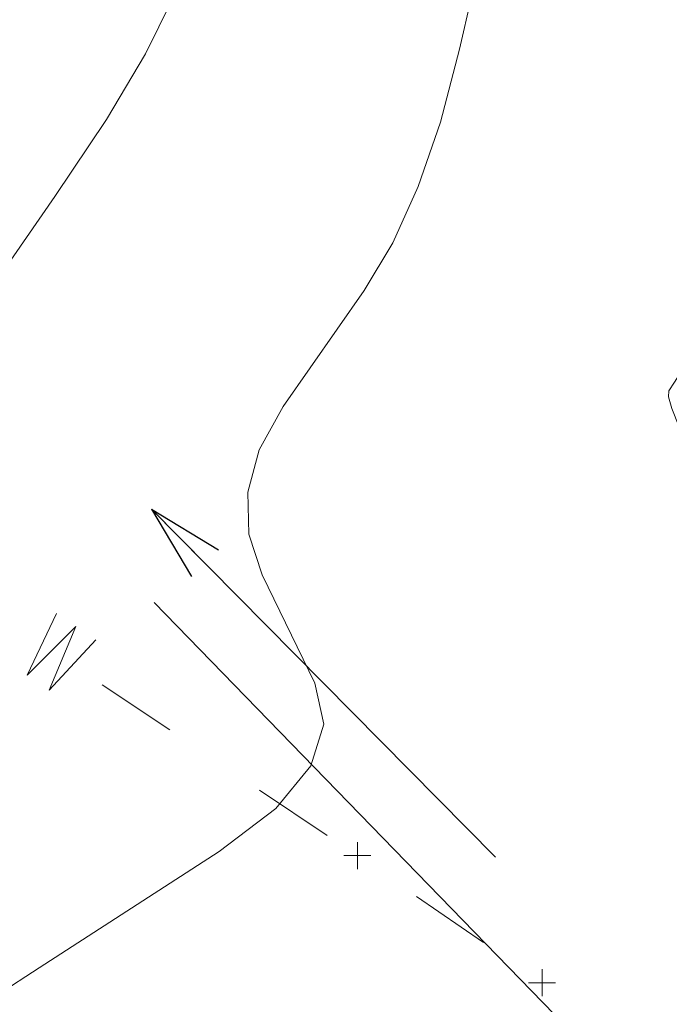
# Model space of a CAD drawing. Extents: x 1620613 to 1693141, y 557269 to 607790.
# Tile 970 of 1056: x 1620900 to 1620912, y 607283 to 607301. Entities that reach past the tile are written whole.
import ezdxf

# ---------------------------------------------------------------- set-up
doc = ezdxf.new("R2010")
doc.units = 0
doc.header["$LTSCALE"] = 10
doc.header["$MEASUREMENT"] = 0
for name, pattern in [('DGN Style 1', [4.415544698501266, 0.007346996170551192, -4.408197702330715]), ('DGN Style 2', [7.346996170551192, 4.408197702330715, -2.938798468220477]), ('DGN Style 3', [10.28579463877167, 7.346996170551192, -2.938798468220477]), ('DGN Style 5', [5.142897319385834, 2.204098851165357, -2.938798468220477])]:
    doc.linetypes.add(name, pattern=pattern)
for name, color, linetype, lineweight in [('DR_X_Storm_Sewer', 151, 'DGN Style 5', 0), ('DR_X_Text', 7, 'Continuous', 0), ('DT_X_Contour_Minor', 136, 'DGN Style 3', 0), ('PV_X_Curb', 120, 'DGN Style 1', 0), ('SV_X_Top_of_Bank', 97, 'DGN Style 2', 0), ('UT_X_Water', 133, 'Continuous', 0)]:
    doc.layers.add(name, color=color, linetype=linetype, lineweight=lineweight)
doc.layers.add('SV_X_Shot_Marker (Construction)', color=2, linetype='Continuous', lineweight=0, transparency=0.5)
doc.styles.get("Standard").update_dxf_attribs({"font": 'arial.ttf'})
doc.styles.add('Style-Arial', font='arial.ttf')
doc.dimstyles.get("Standard").update_dxf_attribs({"dimtxt": 0.18, "dimasz": 0.18, "dimexe": 0.18, "dimexo": 0.0625, "dimgap": 0.09, "dimtad": 0, "dimtih": 1, "dimtoh": 1, "dimdec": 4, "dimzin": 0, "dimdsep": 46, "dimtxsty": 'Standard', "dimcen": 0.09, "dimadec": 0, "dimazin": 0, "dimtfac": 1, "dimtdec": 4, "dimtofl": 0, "dimtmove": 0, "dimatfit": 3, "dimfxl": 1, "dimtolj": 1, "dimtzin": 0, "dimarcsym": 0})

# ---------------------------------------------------------------- blocks, each defined once
blk = doc.blocks.new('*U1004')
at = {"layer": 'DT_X_Contour_Minor', "transparency": 33554559, "flags": 128}
for points, elevation in [([(28.24978365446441, -11.89785674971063), (22.86334920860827, -12.07770801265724), (21.97651977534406, -12.27239099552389), (21.62450338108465, -12.77936083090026), (21.80730002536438, -13.598617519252), (22.52490970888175, -14.73016106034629), (25.1516195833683, -18.16399297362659), (26.02630815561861, -19.44707481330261), (26.68034146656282, -20.72094639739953), (27.11371951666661, -21.98560772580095), (27.32644230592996, -23.24105879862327), (27.59949606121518, -26.57664798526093), (27.65809658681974, -27.59918054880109), (27.62910784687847, -28.16508634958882), (27.51252984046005, -28.2743653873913), (27.3083625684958, -27.92701766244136), (26.15120701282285, -25.24059916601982), (23.59789629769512, -28.35855566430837), (23.14038703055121, -29.00087555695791), (22.86213524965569, -29.591568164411), (22.76314095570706, -30.13063348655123), (22.84340414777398, -30.61807152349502), (23.29644930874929, -31.84906990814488), (23.44788336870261, -32.49189200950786), (23.56240167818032, -33.49710952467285), (23.64000423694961, -34.86472245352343), (23.68069104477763, -36.59473079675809), (23.73996819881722, -41.69128026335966), (23.71580356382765, -43.38336406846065), (23.59885179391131, -44.63720338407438), (23.38911288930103, -45.45279820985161), (23.08658684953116, -45.83014854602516), (22.15613456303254, -46.25209012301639), (21.61765099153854, -46.36631558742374), (20.7000394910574, -46.39253579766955), (19.40330006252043, -46.3307507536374), (17.72743270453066, -46.18096045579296), (12.75294917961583, -45.66417932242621), (11.01480717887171, -45.46739475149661), (9.531243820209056, -45.26462688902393), (8.302259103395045, -45.0558757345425), (7.327853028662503, -44.84114128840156), (5.068875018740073, -44.26053837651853), (4.131816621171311, -44.0279134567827), (3.014874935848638, -43.76549088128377), (1.718049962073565, -43.47327065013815), (0.2413417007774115, -43.15125276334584), (-3.936391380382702, -42.25280819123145), (-5.364580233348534, -41.91397549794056), (-6.515846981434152, -41.57131084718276), (-7.390191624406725, -41.22481423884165), (-7.987614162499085, -40.87448567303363), (-9.21151145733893, -39.93516688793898), (-9.627034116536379, -39.47450864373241), (-9.95567912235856, -38.79702300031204), (-10.19744647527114, -37.90270995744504), (-10.35233617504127, -36.79156951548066), (-10.64953850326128, -33.5394251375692), (-10.81630435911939, -32.36372557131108), (-11.09370018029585, -31.27573515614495), (-11.48172596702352, -30.2754538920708), (-11.98038171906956, -29.36288177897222), (-13.45763701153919, -27.04630167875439), (-14.02591602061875, -26.20894515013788), (-14.62281157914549, -25.43431063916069), (-15.24832368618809, -24.72239814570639), (-15.90245234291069, -24.07320766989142), (-17.68495082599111, -22.42566242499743), (-18.41753175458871, -21.8377841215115), (-19.27840067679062, -21.30980814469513), (-20.26755759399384, -20.84173449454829), (-21.38500250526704, -20.43356317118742), (-24.5359062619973, -19.42497607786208), (-25.69076953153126, -19.16844045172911), (-26.79218152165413, -19.1552738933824), (-27.84014223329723, -19.38547640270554), (-28.83465166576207, -19.85904797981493), (-31.41540844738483, -21.44639760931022), (-32.32730300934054, -21.87220504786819), (-33.12741910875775, -21.95911514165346), (-33.81575674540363, -21.70712789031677), (-34.39231591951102, -21.11624329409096), (-36.82210898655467, -17.56802137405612), (-42.45399382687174, -21.9104979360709), (-43.51533230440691, -22.72379804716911), (-44.28568280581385, -23.30263699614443), (-44.76504533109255, -23.64701478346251), (-44.95341988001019, -23.75693140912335), (-45.06776804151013, -23.73742752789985), (-45.12880582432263, -23.74054854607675), (-45.22615805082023, -23.76453951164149), (-45.35982472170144, -23.80940042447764), (-45.52980583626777, -23.87513128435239), (-46.03150806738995, -24.07824017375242), (-46.21381952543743, -24.13396003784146), (-46.38447722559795, -24.14878796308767), (-46.54348116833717, -24.12272394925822), (-46.69083135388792, -24.05576799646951), (-47.06822683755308, -23.822696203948), (-47.21019601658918, -23.74020934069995), (-47.35305694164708, -23.66755259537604), (-47.49680961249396, -23.60472596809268), (-47.64145402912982, -23.55172945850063), (-48.31854204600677, -23.32734935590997), (-48.0902952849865, -23.12837218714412), (-48.0494979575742, -23.0902991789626), (-48.02492601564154, -23.06135608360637), (-48.01657945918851, -23.04154290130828), (-48.02445828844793, -23.0308596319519), (-48.09908539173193, -23.00230750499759), (-48.49633784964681, -22.6306654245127), (-48.59182647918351, -22.57054351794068), (-48.70804131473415, -22.54945297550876), (-48.84498235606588, -22.56739379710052), (-49.00264960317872, -22.62436598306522), (-49.45073053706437, -22.82833363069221), (-49.60062122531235, -22.89416058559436), (-49.71423258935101, -22.9386657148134), (-49.79156462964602, -22.96184901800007), (-49.83261734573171, -22.96371049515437), (-49.89371882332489, -22.94024533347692), (-49.91694637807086, -22.93172894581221), (-49.94080293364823, -22.92377865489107), (-49.96528849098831, -22.91639446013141), (-49.9904030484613, -22.90957636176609), (-50.05821387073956, -22.89214956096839), (-50.08348832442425, -22.87919501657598), (-50.10845356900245, -22.85340148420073), (-50.13310960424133, -22.81476896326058), (-50.15745642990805, -22.763297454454), (-50.27035346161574, -22.49313943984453), (-49.97261926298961, -22.30868587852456), (-49.92926480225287, -22.28013763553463), (-49.92680179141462, -22.27354443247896), (-49.96523023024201, -22.28890626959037), (-50.04455011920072, -22.32622314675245), (-50.31059175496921, -22.45500820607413), (-50.43274349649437, -22.51420105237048), (-50.59966749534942, -22.59519079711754), (-50.8113637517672, -22.69797743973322), (-51.06783226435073, -22.82256098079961), (-51.81144464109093, -23.18384628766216), (-52.05579106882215, -23.30107908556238), (-52.23112106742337, -23.38181349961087), (-52.33743463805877, -23.42604952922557), (-52.37473178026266, -23.43378717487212), (-52.38216892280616, -23.40575638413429), (-52.40523163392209, -23.40602097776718), (-52.46884191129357, -23.42783785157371), (-52.57299975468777, -23.47120700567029), (-52.71770516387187, -23.53612843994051), (-53.15764967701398, -23.73798863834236), (-53.36729878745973, -23.83685586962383), (-53.6662877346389, -23.98206241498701), (-54.05461651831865, -24.17360827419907), (-54.53228513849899, -24.41149344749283), (-55.92518790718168, -25.10763966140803), (-56.38965126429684, -25.33962136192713), (-56.73836425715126, -25.51345680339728), (-56.97132688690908, -25.62914598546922), (-57.08853915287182, -25.6866889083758), (-57.24677137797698, -25.7626083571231), (-57.33013179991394, -25.80180758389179), (-57.46153889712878, -25.86246567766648), (-57.64099267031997, -25.94458263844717), (-57.86849311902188, -26.04815846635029), (-58.53922321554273, -26.3529724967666), (-59.1091752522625, -26.60902478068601), (-60.31598379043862, -27.14857110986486), (-62.15964883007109, -27.97161148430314), (-64.64017037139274, -29.07814590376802), (-72.10403648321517, -32.40689641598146), (-74.58883991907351, -33.51525025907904), (-76.44535064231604, -34.34374890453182), (-77.67356865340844, -34.89239235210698), (-78.27349395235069, -35.16118060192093), (-79.03557113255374, -35.50480900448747), (-79.35219063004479, -35.64765909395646), (-79.73049123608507, -35.81848806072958), (-80.17047295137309, -36.01729590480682), (-80.67213577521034, -36.24408262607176), (-82.09214478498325, -36.88615238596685), (-82.90918511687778, -37.25340603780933), (-84.2952993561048, -37.87361467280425), (-86.25048750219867, -38.74677829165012), (-88.77474955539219, -39.87289689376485), (-96.2648802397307, -43.21315314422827), (-98.77030293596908, -44.33018146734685), (-100.6689730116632, -45.17607424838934), (-101.960890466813, -45.75083148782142), (-102.64605530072, -46.05445318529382), (-103.6641580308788, -46.50259698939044), (-104.1172223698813, -46.70271404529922), (-104.7128383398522, -46.96695735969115), (-105.4510059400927, -47.29532693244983), (-106.3317251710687, -47.68782276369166), (-108.8703786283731, -48.81997999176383), (-109.7963157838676, -49.23430425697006), (-110.670137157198, -49.62815913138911), (-111.4918427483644, -50.00154461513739), (-112.2614325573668, -50.35446070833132), (-114.2441843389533, -51.26827776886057), (-114.9194182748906, -51.57855367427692), (-115.4580562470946, -51.82401859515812), (-115.8600982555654, -52.00467253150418), (-116.1255442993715, -52.1205154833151), (-116.6512724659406, -52.34301537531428), (-116.8241110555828, -52.41655107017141), (-116.9483306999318, -52.47028323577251), (-117.0239313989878, -52.50421187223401), (-117.0509131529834, -52.51833697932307), (-117.0580392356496, -52.5295992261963), (-117.0933335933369, -52.54762731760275), (-117.1938721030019, -52.59326490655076), (-117.3596547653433, -52.66651199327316), (-117.5906815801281, -52.76736857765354), (-118.2937452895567, -53.07313213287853), (-118.5278094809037, -53.17494733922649), (-118.7027042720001, -53.25107029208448), (-118.8184296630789, -53.30150099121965), (-118.8749856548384, -53.32623943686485), (-119.0008516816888, -53.38173692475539), (-118.7962407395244, -54.09983085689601), (-118.7554949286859, -54.24176001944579), (-118.7209479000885, -54.3597929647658), (-118.6925996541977, -54.45392969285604), (-118.6704501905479, -54.52417020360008), (-118.5815498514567, -54.79620141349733), (-118.5276829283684, -54.81125057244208), (-118.5216346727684, -54.81651493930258), (-118.5265757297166, -54.82585839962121), (-118.5425060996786, -54.83928095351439), (-118.5694257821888, -54.85678260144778), (-118.7206926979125, -54.94797484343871), (-119.0238139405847, -56.16945830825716), (-119.1028068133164, -56.41526786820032), (-119.2098763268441, -56.62920363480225), (-119.3450224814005, -56.81126560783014), (-119.5082452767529, -56.96145378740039), (-119.9809415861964, -57.31945720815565), (-120.2034578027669, -57.48356342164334), (-120.516484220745, -57.70737949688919), (-120.9200208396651, -57.99090543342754), (-121.4140676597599, -58.33414123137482), (-123.9308099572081, -60.0752312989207), (-124.656740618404, -63.26802976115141), (-124.9255666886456, -64.05784303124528), (-125.4209317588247, -65.058940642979), (-126.1428358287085, -66.27132259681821), (-127.0912788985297, -67.69498889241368), (-129.922512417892, -71.77314480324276), (-130.8538291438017, -73.1133836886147), (-131.5243541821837, -74.07548341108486), (-131.9340875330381, -74.65944397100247), (-132.083029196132, -74.86526536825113), (-132.1324847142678, -74.9099368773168), (-132.4467015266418, -75.06472035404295), (-133.3522603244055, -75.49556715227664), (-134.8491611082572, -76.2024772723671), (-136.9374038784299, -77.18545071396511), (-143.2945072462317, -80.17479765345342), (-145.3844321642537, -81.1585427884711), (-146.8863793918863, -81.86776798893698), (-147.8003489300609, -82.30247325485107), (-148.1263407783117, -82.46265858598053), (-148.2116821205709, -82.52379288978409), (-148.3210408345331, -82.56491418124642), (-148.5851109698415, -82.64242732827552), (-149.0038925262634, -82.75633233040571), (-149.5773855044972, -82.90662918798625), (-151.3129820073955, -83.355943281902), (-151.8877605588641, -83.50690744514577), (-152.310398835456, -83.62281436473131), (-152.5808968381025, -83.70366404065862), (-152.6992545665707, -83.74945647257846), (-152.812021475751, -83.82482663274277), (-153.4607470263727, -83.87089206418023), (-155.322348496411, -83.95256073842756), (-158.3968258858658, -84.06983265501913), (-162.6841791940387, -84.22270781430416), (-185.5218717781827, -85.01919945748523), (-185.8662228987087, -85.14023793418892), (-185.9430117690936, -85.16961978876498), (-186.02579932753, -85.20589171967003), (-186.1145855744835, -85.2490537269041), (-186.209370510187, -85.29910581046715), (-186.6656971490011, -85.54875904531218), (-182.8548385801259, -90.02621798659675), (-181.2783123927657, -91.62925206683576), (-178.1819589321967, -94.5194433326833), (-173.5657781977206, -98.69679178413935), (-167.4297701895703, -104.1612974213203), (-149.0406458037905, -120.4495220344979), (-142.9766021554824, -125.9268058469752), (-138.5763144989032, -130.1424888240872), (-135.8397828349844, -133.0965709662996), (-134.7670071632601, -134.7890522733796), (-134.1246133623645, -137.6202013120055), (-133.9249891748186, -138.6819036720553), (-133.8079119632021, -139.7436489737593), (-133.7733817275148, -140.8054372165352), (-133.8213984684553, -141.8672684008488), (-134.0595057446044, -144.6988754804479), (-134.1087534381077, -145.6175454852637), (-134.07791606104, -146.2498501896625), (-133.9669936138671, -146.5957895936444), (-133.7759860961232, -146.6553636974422), (-133.1598526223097, -146.432407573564), (-132.8521315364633, -146.429776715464), (-132.3910683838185, -146.5891012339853), (-131.776663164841, -146.9103811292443), (-131.008915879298, -147.3936164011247), (-128.7571336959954, -148.8981842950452), (-127.9841523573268, -149.1872926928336), (-127.3540449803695, -148.9261919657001), (-126.8668115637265, -148.1148821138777), (-126.5224521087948, -146.753363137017), (-125.7946588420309, -142.3890336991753), (-125.5548918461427, -140.9535478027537), (-125.381435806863, -139.9203371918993), (-125.2742907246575, -139.2894018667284), (-125.2334565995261, -139.0607418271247), (-125.2129802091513, -138.9873487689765), (-125.194483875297, -138.9230736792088), (-125.1543521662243, -138.7852932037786), (-125.0925850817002, -138.5740073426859), (-125.0091826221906, -138.2892160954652), (-124.7579288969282, -137.4317655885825), (-124.6573424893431, -137.0833614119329), (-124.5440235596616, -136.6812367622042), (-124.4179721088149, -136.2253916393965), (-124.2791881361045, -135.7158260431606), (-123.6018203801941, -133.2125054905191), (-122.0826684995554, -134.5748893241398), (-121.6642793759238, -134.8150147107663), (-121.0601770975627, -134.9515120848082), (-120.2703616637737, -134.9843814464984), (-119.294833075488, -134.9136227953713), (-116.4458059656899, -134.5867623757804), (-115.4661576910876, -134.400821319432), (-114.6639832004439, -134.0881434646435), (-114.0392824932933, -133.6487288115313), (-113.5920555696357, -133.0825773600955), (-111.9191020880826, -130.1448180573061), (-111.4743585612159, -127.3931403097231), (-111.3784358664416, -126.794471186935), (-111.2812721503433, -126.17775428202), (-111.1828674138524, -125.542989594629), (-111.0832216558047, -124.8901771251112), (-110.6153124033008, -121.8016074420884), (-100.0390838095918, -130.8066416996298), (-98.04383508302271, -132.5088135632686), (-96.59075830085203, -133.7560287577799), (-95.67985346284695, -134.5482872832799), (-95.3111205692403, -134.885589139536), (-95.05072877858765, -135.1784518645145), (-94.93797481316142, -135.3065721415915), (-94.79500675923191, -135.4712859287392), (-94.62182461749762, -135.6725932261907), (-94.41842838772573, -135.9104940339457), (-93.39874644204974, -137.1060826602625), (-92.53123992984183, -135.8569105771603), (-92.3621146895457, -135.6206453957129), (-92.22652747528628, -135.4472093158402), (-92.12447828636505, -135.336602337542), (-92.05596712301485, -135.2888244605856), (-91.91798805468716, -135.2451889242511), (-91.53946119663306, -135.02546682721), (-90.50736492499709, -134.3990271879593), (-88.8216992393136, -133.3658700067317), (-86.48246413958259, -131.9259952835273), (-74.04103837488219, -124.2575723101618), (-74.08042687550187, -124.8281633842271), (-73.97538701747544, -125.103124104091), (-73.64338665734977, -125.6834672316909), (-73.0844257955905, -126.5691927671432), (-72.298504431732, -127.7603007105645), (-69.9001001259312, -131.3437651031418), (-69.08878732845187, -132.5439915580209), (-68.45365216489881, -133.4570726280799), (-67.99469463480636, -134.0830083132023), (-67.71191473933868, -134.4217986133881), (-66.80335637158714, -135.3328141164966)], 3.800041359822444), ([(-96.22336860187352, -43.20187821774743), (-98.83551711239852, -44.36656229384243), (-100.7863270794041, -45.23588982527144), (-102.0757985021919, -45.80986081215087), (-102.7039313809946, -46.08847525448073), (-103.49716766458, -46.43763837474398), (-103.8822059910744, -46.6078454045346), (-104.4423937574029, -46.85659415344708), (-105.1777309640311, -47.18388462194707), (-106.0882176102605, -47.58971680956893), (-108.7497145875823, -48.7766582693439), (-109.7204571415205, -49.21103137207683), (-110.636562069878, -49.62394458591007), (-111.4980293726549, -50.01539791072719), (-112.3048590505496, -50.38539134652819), (-114.3835546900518, -51.34342732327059), (-115.0850853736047, -51.66601822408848), (-115.6306556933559, -51.91526394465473), (-116.0202656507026, -52.09116448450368), (-116.2539152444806, -52.19371984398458), (-116.6690336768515, -52.36940722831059), (-116.8056020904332, -52.42761993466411), (-116.9039685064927, -52.47049251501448), (-116.964132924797, -52.49802496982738), (-116.9860953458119, -52.51021729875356), (-116.9937258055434, -52.52227667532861), (-117.0315182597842, -52.54158077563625), (-117.139172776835, -52.59044854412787), (-117.31668935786, -52.66887998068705), (-117.564068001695, -52.77687508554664), (-118.5653958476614, -53.21236312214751), (-118.8595541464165, -53.34036441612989), (-118.9052104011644, -53.36028284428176), (-118.9605039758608, -53.38466316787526), (-118.8706173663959, -53.70012542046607), (-118.8479914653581, -53.77693716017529), (-118.8186365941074, -53.87217427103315), (-118.782552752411, -53.98583675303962), (-118.7397399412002, -54.11792460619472), (-118.5242458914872, -54.77732712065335), (-118.4891084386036, -54.7871437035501), (-118.4614396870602, -54.77870320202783), (-118.3934923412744, -54.74917458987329), (-118.2852664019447, -54.69855786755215), (-118.1367618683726, -54.62685303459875), (-117.6870449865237, -54.4075226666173), (-117.5326040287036, -54.33498436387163), (-117.4065688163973, -54.28186723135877), (-117.3089393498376, -54.24817126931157), (-117.2397156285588, -54.23389647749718), (-116.9829516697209, -54.21259684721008), (-117.0539352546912, -54.31675119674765), (-117.0786420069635, -54.34466810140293), (-117.1223407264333, -54.38378123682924), (-117.1850314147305, -54.43409060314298), (-117.2667140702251, -54.49559620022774), (-117.5098571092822, -54.67453943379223), (-117.5959745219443, -54.76049999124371), (-117.6719694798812, -54.88417423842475), (-117.7378419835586, -55.04556217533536), (-117.7935920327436, -55.24466380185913), (-118.030139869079, -56.26180333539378), (-118.0757583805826, -56.74708495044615), (-118.080108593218, -56.85710330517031), (-118.073608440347, -56.979180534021), (-118.0562579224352, -57.11331663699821), (-118.0280570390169, -57.25951161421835), (-117.9383875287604, -57.66544338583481), (-117.9134189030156, -57.80526040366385), (-117.9057651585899, -57.92026262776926), (-117.9154262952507, -58.0104500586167), (-117.9424023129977, -58.07582269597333), (-118.0374248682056, -58.2170633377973), (-118.1090996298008, -58.44151573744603), (-118.2528569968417, -59.0089424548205), (-118.4686969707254, -59.91934349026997), (-118.7566195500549, -61.17271884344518), (-119.620523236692, -64.97235220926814), (-119.9738335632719, -66.31970838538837), (-120.3858367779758, -67.51205189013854), (-120.8565328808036, -68.54938272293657), (-121.3859218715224, -69.43170088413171), (-122.8758830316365, -71.5778657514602), (-123.3191968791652, -72.37585543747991), (-123.5316675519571, -73.16020084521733), (-123.5132950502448, -73.93090197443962), (-123.2640793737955, -74.68795882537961), (-122.2917133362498, -76.68858472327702), (-122.128626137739, -77.44562431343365), (-122.3686390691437, -78.21627366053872), (-123.011752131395, -79.00053276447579), (-124.0579653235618, -79.79840162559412), (-127.3853340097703, -81.94419826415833), (-128.4725309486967, -82.65198024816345), (-129.238595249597, -83.1659787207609), (-129.6835269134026, -83.48619368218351), (-129.8073259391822, -83.61262513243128), (-129.6357452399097, -83.75047704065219), (-130.0487282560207, -84.5717818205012), (-130.1623603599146, -84.85174825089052), (-130.3262639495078, -85.33965977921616), (-130.5404390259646, -86.03551640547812), (-130.8048855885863, -86.93931812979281), (-131.5771050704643, -89.62671619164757), (-131.8457746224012, -90.56085630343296), (-132.072618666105, -91.34772809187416), (-132.2576372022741, -91.98733155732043), (-132.4008302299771, -92.47966669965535), (-132.7269109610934, -93.59620264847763), (-132.8577210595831, -93.94406209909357), (-133.0055908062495, -94.15023848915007), (-133.1705202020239, -94.21473181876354), (-133.3525092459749, -94.13754208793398), (-133.8605595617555, -93.74279205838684), (-134.0302048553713, -93.61089110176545), (-134.1581029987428, -93.51125075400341), (-134.2442539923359, -93.44387101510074), (-134.2886578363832, -93.40875188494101), (-134.3514052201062, -93.3581150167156), (-134.5331676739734, -93.26240510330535), (-135.0313944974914, -93.01325301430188), (-135.8460856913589, -92.61065874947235), (-136.9772412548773, -92.054622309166), (-140.4156085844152, -90.3672689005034), (-141.3755000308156, -90.08951491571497), (-141.6763988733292, -90.52176801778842), (-141.3183051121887, -91.66402820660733), (-140.3012187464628, -93.51629548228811), (-136.710331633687, -99.402350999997), (-135.6594249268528, -101.1791404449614), (-135.1998701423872, -102.0949671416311), (-135.3316672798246, -102.149831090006), (-136.054816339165, -101.3437322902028), (-138.7716830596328, -98.04618515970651), (-139.806429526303, -97.1407427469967), (-140.8730188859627, -96.89757585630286), (-141.9714511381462, -97.31668448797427), (-143.1017262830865, -98.3980686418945), (-146.1582505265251, -102.1647937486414), (-146.8669333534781, -103.6613737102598), (-146.7005886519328, -105.3260697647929), (-145.659216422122, -107.1588819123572), (-143.7428166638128, -109.1598101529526), (-137.4657139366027, -114.7197735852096), (-135.3540594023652, -116.7732230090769), (-133.7269228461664, -118.7635987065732), (-132.5843042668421, -120.6909006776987), (-131.9262036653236, -122.5551289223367), (-130.817292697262, -127.4423059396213), (-130.4726980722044, -129.2750343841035), (-130.2705974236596, -131.1078369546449), (-130.2109907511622, -132.9407136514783), (-130.2938780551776, -134.7736644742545), (-130.7049028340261, -139.6616321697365), (-130.8366874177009, -141.2643809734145), (-130.9237725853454, -142.4066516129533), (-130.9661583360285, -143.0884440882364), (-130.9638446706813, -143.309758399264), (-130.8980756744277, -143.2859590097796), (-130.8652280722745, -143.2856781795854), (-130.8160120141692, -143.3026852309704), (-130.7504274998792, -143.3369801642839), (-130.6684745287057, -143.3885629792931), (-130.4281086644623, -143.5491676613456), (-130.3455969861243, -143.5800284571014), (-130.2783363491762, -143.5521573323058), (-130.2263267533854, -143.4655542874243), (-130.1895681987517, -143.3202193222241), (-130.1118801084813, -142.8543501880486), (-130.0862862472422, -142.701119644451), (-130.0677707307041, -142.59082986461), (-130.0563335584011, -142.5234808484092), (-130.0519747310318, -142.4990725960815), (-130.0497889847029, -142.4912382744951), (-129.9800895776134, -142.253252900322), (-129.7726306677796, -141.5451725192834), (-129.4274122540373, -140.3669971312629), (-128.9444343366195, -138.7187267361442), (-127.4728138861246, -133.6965456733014), (-126.9190708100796, -131.7867399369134), (-126.361556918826, -129.8239585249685), (-125.8002722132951, -127.8082014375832), (-125.2352166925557, -125.7394686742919), (-123.7233742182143, -120.1522137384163), (-123.2308181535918, -118.2985960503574), (-122.8870318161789, -116.9281841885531), (-122.6920152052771, -116.0409781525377), (-122.6457683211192, -115.6369779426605), (-122.7208029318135, -115.2039184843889), (-122.7445763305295, -115.029297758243), (-122.7596205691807, -114.830230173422), (-122.7659356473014, -114.606715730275), (-122.7635215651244, -114.3587544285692), (-122.7454451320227, -113.6649284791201), (-122.7466323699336, -113.4334266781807), (-122.7637514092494, -113.2592907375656), (-122.7968022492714, -113.1425206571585), (-122.8457848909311, -113.0831164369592), (-123.1115447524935, -112.9397504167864), (-122.7555425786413, -112.401306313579), (-122.6652076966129, -112.2529821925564), (-122.5467754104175, -112.0387715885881), (-122.4002457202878, -111.7586745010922), (-122.2256186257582, -111.4126909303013), (-121.3451315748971, -109.6443658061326), (-121.2918677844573, -109.0249474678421), (-121.2752913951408, -108.9095358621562), (-121.2483895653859, -108.8287660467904), (-121.2111622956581, -108.7826380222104), (-121.1636095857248, -108.7711517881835), (-121.0230351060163, -108.7867108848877), (-120.9438386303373, -108.7428516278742), (-120.8116800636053, -108.5996045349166), (-120.626559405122, -108.3569696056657), (-120.3884766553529, -108.0149468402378), (-119.1538456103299, -106.186935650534), (-117.4204263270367, -103.3772924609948), (-117.0851272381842, -102.8378041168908), (-116.8221239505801, -102.4234718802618), (-116.6314164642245, -102.134295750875), (-116.5130047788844, -101.9702757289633), (-116.2936346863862, -101.6997638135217), (-116.2140272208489, -101.6109450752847), (-116.1397323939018, -101.5473727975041), (-116.0707502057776, -101.5090469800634), (-116.0070806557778, -101.4959676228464), (-115.7223522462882, -101.493839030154), (-114.4774847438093, -100.1971455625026), (-114.1754047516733, -99.9136149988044), (-113.8026794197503, -99.6187490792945), (-113.3593087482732, -99.31254780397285), (-112.8452927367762, -98.99501117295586), (-111.3803895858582, -98.13313301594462), (-110.8733388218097, -97.85902343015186), (-110.4508638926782, -97.68310329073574), (-110.1129647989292, -97.60537259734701), (-109.8596415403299, -97.62583135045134), (-109.2968806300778, -97.81130728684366), (-109.1072797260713, -97.8670453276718), (-108.9605476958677, -97.89515249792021), (-108.8566845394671, -97.89562879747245), (-108.7956902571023, -97.86847422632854), (-108.6110776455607, -97.67728086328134), (-102.224701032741, -102.1445768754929), (-100.8673543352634, -103.0849691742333), (-99.5323327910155, -103.9915906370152), (-98.21963640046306, -104.8644412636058), (-96.9292651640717, -105.7035210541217), (-90.95962475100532, -109.5404281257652), (-79.7587043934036, -104.1315568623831), (-77.60322949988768, -103.0886371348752), (-75.93719925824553, -102.2779656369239), (-74.76061366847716, -101.6995423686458), (-74.07347273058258, -101.3533673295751), (-72.00885254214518, -100.2797963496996), (-71.987460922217, -100.7981630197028), (-71.97926185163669, -100.9002154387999), (-71.96383247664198, -100.9842155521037), (-71.94117279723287, -101.0501633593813), (-71.91128281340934, -101.098058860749), (-71.75492551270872, -101.2794491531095), (-71.25896938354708, -102.0535164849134), (-71.1491580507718, -102.2499705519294), (-71.03227667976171, -102.5075896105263), (-70.90832526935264, -102.8263736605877), (-70.7773038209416, -103.2063227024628), (-70.4184865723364, -104.301073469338), (-70.29387625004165, -104.6662651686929), (-70.18915822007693, -104.9407771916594), (-70.1043324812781, -105.1246095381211), (-70.03939903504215, -105.2177622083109), (-69.89276623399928, -105.3452630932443), (-69.7958437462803, -105.4951259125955), (-69.61505088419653, -105.8490887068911), (-69.35038764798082, -106.4071514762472), (-69.00185403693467, -107.1693142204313), (-67.9606039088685, -109.4738815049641), (-67.58006491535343, -110.2851750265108), (-67.21938553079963, -110.9906301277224), (-66.87856575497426, -111.5902468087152), (-66.55760558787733, -112.0840250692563), (-65.10613056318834, -114.1413673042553), (-52.29855737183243, -100.9220238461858), (-49.94687003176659, -98.45413495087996), (-48.3807679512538, -96.71590117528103), (-47.60025113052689, -95.70732251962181), (-47.60531956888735, -95.42839898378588), (-48.66628241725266, -95.65747638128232), (-49.16478677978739, -95.7651107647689), (-49.86457773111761, -95.9162058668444), (-50.7656552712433, -96.1107616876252), (-51.86801939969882, -96.34877822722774), (-55.07603919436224, -97.04143662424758), (-55.98578842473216, -96.87017405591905), (-56.30902126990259, -95.83689255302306), (-56.04573772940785, -93.94159211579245), (-55.19593780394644, -91.18427274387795), (-52.1477828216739, -82.68206250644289), (-51.14409791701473, -79.88378008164), (-50.41915943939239, -77.8655904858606), (-49.9729673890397, -76.62749371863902), (-49.80552176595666, -76.16948978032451), (-49.73066200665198, -75.98826971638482), (-49.70283106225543, -75.9172727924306), (-49.67548304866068, -75.8401970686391), (-49.64861796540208, -75.7570425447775), (-49.62223581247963, -75.66780922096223), (-49.552527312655, -75.42174862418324), (-49.39578915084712, -75.0205741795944), (-48.97785604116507, -74.00159629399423), (-48.29872798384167, -72.36481496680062), (-47.35840497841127, -70.11023019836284), (-42.36077607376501, -58.14729324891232), (-43.47307862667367, -56.30959303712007), (-43.67243989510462, -55.93091762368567), (-43.79382260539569, -55.58247718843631), (-43.83722675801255, -55.26427173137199), (-43.80265235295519, -54.97630125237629), (-43.60648252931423, -54.24869327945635), (-43.48672982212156, -53.94983145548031), (-43.27459906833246, -53.59895196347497), (-42.97009026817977, -53.19605480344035), (-42.57320342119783, -52.74113997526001), (-41.39166776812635, -51.45867687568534), (-40.98036122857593, -51.02221479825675), (-40.63259335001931, -50.6746758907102), (-40.34836413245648, -50.41606015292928), (-40.12767357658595, -50.24636758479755), (-39.62388364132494, -49.91241829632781), (-39.40319486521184, -49.79165199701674), (-39.11897098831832, -49.67981506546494), (-38.77121201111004, -49.57690750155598), (-38.35991793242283, -49.48292930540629), (-37.17842025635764, -49.24422660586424), (-36.76663632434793, -49.16578680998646), (-36.41740778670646, -49.10949444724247), (-36.13073464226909, -49.07534951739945), (-35.90661689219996, -49.06335202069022), (-35.00669664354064, -49.05904104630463), (-30.57442575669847, -42.80650756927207), (-29.7412942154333, -41.62850632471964), (-29.14144425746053, -40.77415979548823), (-28.77487588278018, -40.24346798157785), (-28.64158909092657, -40.03643088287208), (-28.59719975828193, -39.91587157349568), (-28.57882474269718, -39.87516020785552), (-28.5569916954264, -39.84344559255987), (-28.53170061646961, -39.82072772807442), (-28.50295150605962, -39.8070066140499), (-28.36072025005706, -39.76396716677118), (-28.4224679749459, -39.70061054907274), (-28.43650541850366, -39.68668754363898), (-28.45215443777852, -39.67207136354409), (-28.46941503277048, -39.65676200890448), (-28.48828720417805, -39.64075947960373), (-28.54076176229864, -39.59716183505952), (-28.5603014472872, -39.5837610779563), (-28.57956458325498, -39.57625703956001), (-28.5985511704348, -39.5746497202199), (-28.61726120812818, -39.57893911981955), (-28.66678591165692, -39.59823981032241), (-28.78978548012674, -39.53566571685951), (-29.12164065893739, -39.33346791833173), (-29.66235144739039, -38.99164641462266), (-30.41191784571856, -38.51020120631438), (-32.6892357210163, -37.0401823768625), (-33.44445817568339, -36.55303481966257), (-34.00213713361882, -36.19410626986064), (-34.36227259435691, -35.96339672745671), (-34.52486455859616, -35.8609061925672), (-34.69505179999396, -35.75855677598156), (-34.75413815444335, -35.72352555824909), (-34.80375678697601, -35.69519396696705), (-34.84390769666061, -35.67356200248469), (-34.87459088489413, -35.65862966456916), (-34.94378908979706, -35.62774293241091), (-35.19816077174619, -35.44923087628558), (-35.90937716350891, -34.93685975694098), (-37.07743826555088, -34.09062957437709), (-38.70234407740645, -32.91054032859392), (-43.64455252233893, -29.31849025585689), (-45.28346988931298, -28.10210869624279), (-46.49356565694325, -27.14700157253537), (-47.27483982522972, -26.45316888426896), (-47.62729239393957, -26.02061063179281), (-47.99540377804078, -25.21548787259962), (-48.12341002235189, -24.94369558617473), (-48.23134521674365, -24.7321607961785), (-48.31920936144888, -24.58088350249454), (-48.38700245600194, -24.48986370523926), (-48.5410226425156, -24.32748757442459), (-48.60362407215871, -24.2689035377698), (-48.67591322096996, -24.21493352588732), (-48.75789008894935, -24.16557753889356), (-48.84955467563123, -24.12083557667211), (-49.10691053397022, -24.00767571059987), (-49.19329045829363, -23.96752760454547), (-49.25941333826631, -23.93195318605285), (-49.30527917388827, -23.90095245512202), (-49.33088796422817, -23.87452541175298), (-49.37216867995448, -23.81015154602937), (-49.38132150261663, -23.78628384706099), (-49.37781943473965, -23.76296114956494), (-49.36166247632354, -23.74018345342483), (-49.33285062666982, -23.71795075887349), (-49.16886724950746, -23.61546985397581), (-49.29382757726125, -23.58676631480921), (-49.32027779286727, -23.58199741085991), (-49.34607401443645, -23.57999221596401), (-49.37121624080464, -23.58075072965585), (-49.39570447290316, -23.58427295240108), (-49.50845690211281, -23.60715864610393), (-49.52453555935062, -23.48457105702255), (-49.53888365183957, -23.47906087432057), (-49.5488540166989, -23.47615679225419), (-49.57261592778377, -23.46980605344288), (-49.61016938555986, -23.4600086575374), (-49.66151439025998, -23.44676460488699), (-49.81682313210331, -23.40685158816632), (-49.87470981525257, -23.37718148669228), (-49.93188830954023, -23.31810594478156), (-49.98835861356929, -23.22962496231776), (-50.04412072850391, -23.11173853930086), (-50.30269148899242, -22.49298920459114), (-50.16269719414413, -22.40625934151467), (-50.14231197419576, -22.39283598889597), (-50.14115386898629, -22.38973587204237), (-50.15922287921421, -22.39695899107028), (-50.19651900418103, -22.41450534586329), (-50.32161149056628, -22.47505994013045), (-50.40044725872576, -22.51328965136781), (-50.54313519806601, -22.58256283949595), (-50.74967530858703, -22.68287950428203), (-51.02006759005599, -22.81423964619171), (-51.82624990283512, -23.20592466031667), (-52.09115642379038, -23.33302180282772), (-52.28123925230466, -23.42054946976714), (-52.39649838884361, -23.46850766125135), (-52.43693383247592, -23.47689637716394), (-52.44499675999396, -23.44650698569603), (-52.46395027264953, -23.44401802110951), (-52.51476361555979, -23.45934317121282), (-52.59743678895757, -23.49248243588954), (-52.71196979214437, -23.54343581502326), (-53.05987090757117, -23.70306364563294), (-53.24353116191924, -23.7901789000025), (-53.53358608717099, -23.93180379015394), (-53.93003568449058, -24.12793831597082), (-54.43287995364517, -24.37858247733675), (-55.91565756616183, -25.11964642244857), (-56.40803767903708, -25.36561182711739), (-56.77309480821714, -25.54771008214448), (-57.01082895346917, -25.66594118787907), (-57.12124011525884, -25.72030514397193), (-57.24590590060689, -25.7801194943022), (-57.31158274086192, -25.81100323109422), (-57.41511392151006, -25.85879367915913), (-57.55649944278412, -25.92349083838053), (-57.73573930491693, -26.00509470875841), (-58.26418472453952, -26.24524731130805), (-58.80423833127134, -26.48757003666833), (-60.02806508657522, -27.03442376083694), (-61.93566499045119, -27.8858084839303), (-64.52703804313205, -29.041724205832), (-72.34906371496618, -32.5302074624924), (-74.94365747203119, -33.68748772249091), (-76.86091948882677, -34.54296606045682), (-78.1008497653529, -35.09664247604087), (-78.66344830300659, -35.34851696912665), (-79.26060208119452, -35.61777972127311), (-79.50870100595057, -35.72971519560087), (-79.80513244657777, -35.86357455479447), (-80.14989640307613, -36.01935779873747), (-80.54299287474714, -36.19706492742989), (-81.65569348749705, -36.70018245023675), (-82.38865059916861, -37.0293131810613), (-83.75299647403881, -37.63936723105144), (-85.74873111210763, -38.53034460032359), (-88.37585451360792, -39.70224528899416), (-96.22336860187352, -43.20187821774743)], 4.200041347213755), ([(-96.18185696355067, -43.1906032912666), (-98.90073128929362, -44.40294312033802), (-100.9036811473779, -45.29570540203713), (-102.1907065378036, -45.86889013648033), (-102.7618074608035, -46.12249732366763), (-103.3301772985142, -46.37267975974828), (-103.6471896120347, -46.51297676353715), (-104.1719491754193, -46.74623094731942), (-104.9044559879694, -47.0724423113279), (-105.8447100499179, -47.4916108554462), (-108.6290505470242, -48.73333654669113), (-109.6445984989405, -49.18775848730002), (-110.6029869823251, -49.61973004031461), (-111.5042159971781, -50.02925120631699), (-112.3482855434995, -50.41632198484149), (-114.5229250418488, -51.41857687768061), (-115.2507524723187, -51.75348277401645), (-115.8032551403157, -52.00650929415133), (-116.1804330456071, -52.17765643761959), (-116.382286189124, -52.26692420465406), (-116.6867948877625, -52.39579908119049), (-116.7870523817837, -52.43862440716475), (-116.859443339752, -52.47044422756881), (-116.9039677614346, -52.49125854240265), (-116.9206256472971, -52.50106735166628), (-116.9333405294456, -52.52116228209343), (-116.5436797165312, -53.27847961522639), (-116.4695936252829, -53.4225767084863), (-116.4143328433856, -53.53030341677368), (-116.3778973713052, -53.60165974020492), (-116.3602872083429, -53.63664567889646), (-116.3220321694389, -53.7150491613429), (-115.7791189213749, -53.54974442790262), (-115.6688955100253, -53.51805072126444), (-115.5709023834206, -53.49381448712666), (-115.4851395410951, -53.47703572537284), (-115.411606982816, -53.46771443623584), (-115.0969923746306, -53.44161585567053), (-115.2324353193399, -53.64035154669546), (-115.2550540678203, -53.67713255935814), (-115.2648633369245, -53.70230315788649), (-115.2618631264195, -53.71586334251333), (-115.2460534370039, -53.71781311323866), (-115.1423861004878, -53.6998210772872), (-115.133742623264, -53.706039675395), (-115.1216479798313, -53.76204144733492), (-115.0890683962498, -53.9273816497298), (-115.0360038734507, -54.20206028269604), (-114.9624544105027, -54.58607734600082), (-114.7390092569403, -55.75590742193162), (-114.6269301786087, -56.31522867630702), (-114.4582768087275, -57.11581988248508), (-114.2330491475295, -58.157681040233), (-113.9512471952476, -59.4408121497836), (-113.1243429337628, -63.1841883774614), (-112.9075165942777, -64.4934944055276), (-112.8772157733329, -65.61388031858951), (-113.033440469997, -66.54534611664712), (-113.3761906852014, -67.28789179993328), (-114.538891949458, -69.01612013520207), (-114.9233682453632, -69.59623551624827), (-115.2047711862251, -70.04041040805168), (-115.383100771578, -70.34864481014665), (-115.458357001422, -70.52093872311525), (-115.5216091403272, -70.79913517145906), (-115.5474773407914, -70.89778408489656), (-115.5776428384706, -70.98508348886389), (-115.6121056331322, -71.06103338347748), (-115.6508657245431, -71.1256337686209), (-115.7599556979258, -71.28276878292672), (-115.7663437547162, -71.39483327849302), (-115.7036904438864, -71.61317550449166), (-115.5719957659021, -71.93779546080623), (-115.3712597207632, -72.36869314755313), (-114.743908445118, -73.6594572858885), (-114.4952008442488, -74.12553165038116), (-114.2195914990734, -74.55568163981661), (-113.9170804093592, -74.94990725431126), (-113.587667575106, -75.30820849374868), (-111.9876369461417, -76.89645740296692), (-109.9135531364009, -76.36414246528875), (-109.4756694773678, -76.2164239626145), (-109.0509115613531, -76.00140342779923), (-108.6392793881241, -75.7190808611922), (-108.2407729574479, -75.36945626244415), (-107.1955901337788, -74.3473879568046), (-106.84919931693, -74.01239636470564), (-106.5939139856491, -73.77397281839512), (-106.4297341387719, -73.63211731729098), (-106.356659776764, -73.58682986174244), (-106.2832687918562, -73.59482070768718), (-106.2492577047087, -73.5429833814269), (-106.2022676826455, -73.38147826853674), (-106.1422987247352, -73.11030536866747), (-106.0693508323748, -72.72946468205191), (-105.8575178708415, -71.56766580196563), (-105.7790259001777, -71.15181670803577), (-105.7024247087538, -70.77561858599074), (-105.6277142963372, -70.4390714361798), (-105.5548946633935, -70.14217525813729), (-105.3632300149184, -69.40332007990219), (-105.29685646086, -69.13588784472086), (-105.2414842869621, -68.88773252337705), (-105.1971134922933, -68.65885411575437), (-105.1637440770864, -68.44925262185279), (-105.0894274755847, -67.91601785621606), (-105.0535471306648, -67.63198973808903), (-105.0016435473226, -67.17983145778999), (-104.9337167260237, -66.55954301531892), (-104.8497666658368, -65.77112441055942), (-104.4206121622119, -61.69953387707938), (-102.4294199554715, -65.53760108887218), (-101.8076415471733, -66.49082330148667), (-100.7956744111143, -67.70560399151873), (-99.39351854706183, -69.18194315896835), (-97.60117395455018, -70.91984080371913), (-88.32645882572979, -79.64033292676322), (-78.70472393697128, -72.05712243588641), (-76.78680656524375, -70.55496712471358), (-75.1566551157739, -69.29844854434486), (-73.81426958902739, -68.28756669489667), (-72.75964998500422, -67.52232157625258), (-68.50954565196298, -64.52433006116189), (-68.12731640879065, -63.93536553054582), (-68.05569150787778, -63.83129781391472), (-68.00462933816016, -63.7715080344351), (-67.97412989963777, -63.75599619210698), (-67.96419319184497, -63.78476228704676), (-67.96580159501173, -64.02231924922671), (-66.6604678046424, -68.76579914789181), (-66.35541888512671, -69.87668707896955), (-65.99970089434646, -71.17643091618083), (-65.59331383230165, -72.66503065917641), (-65.13625769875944, -74.34248630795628), (-62.88510124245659, -82.61127644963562), (-61.90729481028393, -81.11830826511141), (-61.5401436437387, -80.39838070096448), (-60.85775004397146, -78.87844151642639), (-59.86011401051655, -76.5584907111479), (-58.5472355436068, -73.43852828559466), (-51.68490368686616, -57.01200985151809), (-52.38276359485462, -55.85903461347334), (-52.56708064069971, -55.60641386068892), (-52.82094896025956, -55.34268384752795), (-53.14436855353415, -55.06784457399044), (-53.53733942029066, -54.78189603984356), (-54.67799676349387, -54.00455426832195), (-55.05337353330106, -53.74895424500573), (-55.32401083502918, -53.56516050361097), (-55.48990866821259, -53.45317304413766), (-55.55106703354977, -53.4129918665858), (-55.57450338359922, -53.40158376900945), (-55.60493453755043, -53.41238350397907), (-55.67865073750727, -53.45333878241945), (-55.79565198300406, -53.52444960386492), (-55.95593827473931, -53.62571596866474), (-56.8049394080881, -54.16865527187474), (-57.21051618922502, -54.62951307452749), (-57.27753140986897, -54.68252730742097), (-57.3047584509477, -54.64405951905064), (-57.29219731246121, -54.51410970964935), (-57.23984799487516, -54.29267787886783), (-57.04719890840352, -53.58021696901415), (-56.9590429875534, -53.3511509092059), (-56.83906203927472, -53.19829841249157), (-56.68725606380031, -53.12165947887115), (-56.50362506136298, -53.12123410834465), (-55.97150901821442, -53.22171787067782), (-55.79676841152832, -53.25458398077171), (-55.67163362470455, -53.27781948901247), (-55.59610465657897, -53.29142439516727), (-55.5701815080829, -53.29539869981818), (-55.56719420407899, -53.29315604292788), (-55.55588423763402, -53.28807582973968), (-55.52419481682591, -53.27451718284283), (-55.47212594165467, -53.2524801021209), (-55.39967761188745, -53.22196458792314), (-55.01403334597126, -53.05977584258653), (-53.13814880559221, -52.13566334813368), (-52.78346184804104, -51.95833340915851), (-52.52335149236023, -51.8223918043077), (-52.35781773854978, -51.72783853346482), (-52.28686058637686, -51.67467359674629), (-52.17640594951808, -51.52314333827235), (-52.11219461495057, -50.42500266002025), (-52.06810569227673, -49.97132789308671), (-51.96335806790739, -49.08093531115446), (-51.79795174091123, -47.75382491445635), (-51.57188671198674, -45.98999670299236), (-50.37537960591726, -36.73979014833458), (-49.9305801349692, -35.5276810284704), (-49.79016525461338, -35.26059403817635), (-49.55954895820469, -34.97880840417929), (-49.23873124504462, -34.68232412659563), (-48.82771211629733, -34.37114120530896), (-47.61139255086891, -33.52172189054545), (-47.26938923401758, -33.20150416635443), (-47.1556189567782, -32.87791547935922), (-47.27008172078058, -32.55095582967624), (-47.61277752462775, -32.22062521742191), (-48.83094372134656, -31.3352489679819), (-49.24844518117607, -31.0058236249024), (-49.5873249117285, -30.68157978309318), (-49.84758291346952, -30.36251744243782), (-50.02921918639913, -30.0486366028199), (-50.4087536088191, -29.21852969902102), (-50.54230649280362, -28.93572511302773), (-50.65831432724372, -28.70989153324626), (-50.75677711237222, -28.54102895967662), (-50.83769484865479, -28.42913739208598), (-51.03008207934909, -28.20672122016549), (-51.12030571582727, -28.08733798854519), (-51.24668620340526, -27.89600042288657), (-51.40922354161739, -27.63270852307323), (-51.60791773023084, -27.29746228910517), (-52.18597803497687, -26.30753321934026), (-52.38193579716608, -25.98133732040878), (-52.53626385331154, -25.74519642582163), (-52.64896220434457, -25.59911053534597), (-52.72003085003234, -25.54307964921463), (-52.95454855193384, -25.49173052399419), (-52.97154294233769, -25.48472113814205), (-52.97311472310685, -25.4819670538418), (-52.97054675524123, -25.47670882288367), (-52.96383903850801, -25.46894644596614), (-52.95299157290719, -25.45867992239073), (-52.89271065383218, -25.4049264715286), (-52.63882277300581, -25.20944960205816), (-52.57821930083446, -25.16640901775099), (-52.50521797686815, -25.12106306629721), (-52.41981880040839, -25.07341174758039), (-52.32202177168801, -25.02345506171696), (-51.83670731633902, -24.78494467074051), (-52.29129623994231, -23.92349814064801), (-52.37665783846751, -23.76177802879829), (-52.43791880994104, -23.64580906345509), (-52.47507915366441, -23.57559124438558), (-52.48813887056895, -23.55112457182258), (-52.49284941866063, -23.54369944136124), (-52.50789361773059, -23.48699744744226), (-52.52270773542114, -23.48186873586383), (-52.56070257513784, -23.49078345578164), (-52.62187813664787, -23.5137416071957), (-52.70623441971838, -23.55074318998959), (-52.96209213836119, -23.66813865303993), (-53.11976353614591, -23.74350193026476), (-53.40088444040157, -23.88154516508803), (-53.80545485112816, -24.08226835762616), (-54.33347476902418, -24.34567150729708), (-55.90612722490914, -25.13165318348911), (-56.42642409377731, -25.39160229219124), (-56.80782535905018, -25.58196336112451), (-57.05033102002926, -25.7027363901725), (-57.15394107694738, -25.75392137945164), (-57.24504042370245, -25.79763063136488), (-57.29303368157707, -25.82019887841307), (-57.36868894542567, -25.85512168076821), (-57.47200621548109, -25.90239903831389), (-57.60298549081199, -25.96203095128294), (-57.98914623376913, -26.13752212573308), (-58.49930141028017, -26.36611529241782), (-59.74014638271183, -26.92027641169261), (-61.71168115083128, -27.80000548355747), (-64.41390571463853, -29.00530250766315), (-72.59409094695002, -32.65351850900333), (-75.29847502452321, -33.8597251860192), (-77.27648833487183, -34.7421832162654), (-78.52813087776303, -35.30089259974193), (-79.053402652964, -35.53585333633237), (-79.48563302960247, -35.73075043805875), (-79.66521138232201, -35.81177129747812), (-79.87977365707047, -35.90866104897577), (-80.12931985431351, -36.02141969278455), (-80.41384997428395, -36.15004722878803), (-81.2192421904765, -36.51421251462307), (-81.86811608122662, -36.80522032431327), (-83.21069359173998, -37.40511978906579), (-85.24697472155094, -38.31391090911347), (-87.97695947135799, -39.53159368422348), (-96.18185696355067, -43.1906032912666)], 4.600041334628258)]:
    blk.add_lwpolyline(points, dxfattribs=dict(at, elevation=elevation))
blk = doc.blocks.new('SVPT_994')
at = {"layer": 'SV_X_Shot_Marker (Construction)', "transparency": 33554495}
for p, q in [((-2.91038304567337e-11, 0.02499999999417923), (-2.91038304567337e-11, -0.02500000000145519)), ((-0.02500000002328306, 0), (0.02499999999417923, 0))]:
    blk.add_line(p, q, dxfattribs=at)
blk.add_point((-2.91038304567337e-11, 0), dxfattribs=at)
blk = doc.blocks.new('SVPT_995')
at = {"layer": 'SV_X_Shot_Marker (Construction)', "transparency": 33554495}
for p, q in [((0, 0.02500000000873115), (0, -0.02499999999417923)), ((-0.02499999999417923, 7.275957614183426e-12), (0.02499999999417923, 7.275957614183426e-12))]:
    blk.add_line(p, q, dxfattribs=at)
blk.add_point((0, 7.275957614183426e-12), dxfattribs=at)
blk = doc.blocks.new('TerminatorOpen_0.5')
at = {"color": 0, "linetype": 'ByBlock', "lineweight": -2}
for q in [(-1, 0.25), (-1, 0), (-1, -0.25)]:
    blk.add_line((0, 0), q, dxfattribs=at)

msp = doc.modelspace()

# ---------------------------------------------------------------- linework, layer by layer
at = {"layer": 'DR_X_Storm_Sewer'}
msp.add_line((1620918.16000015, 607274.324810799, 1054.9934), (1620881.245000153, 607312.333310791, 1046.267599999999), dxfattribs=at)
at = {"layer": 'PV_X_Curb', "extrusion": (0.9919668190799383, -0.1008825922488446, 0.07631862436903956), "elevation": 1546716.42440947, "flags": 128}
msp.add_lwpolyline([(768201.7261914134, -117330.1680431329), (768181.3025124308, -117330.3433096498), (768169.6429030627, -117330.4975773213), (768154.9580641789, -117330.5940658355), (768144.3656965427, -117330.7749018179), (768133.1903749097, -117330.9826664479), (768112.3280519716, -117331.3500171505), (768102.2065727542, -117331.4810831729), (768078.7977253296, -117331.7795674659), (768066.1723084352, -117331.898995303), (768055.8269525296, -117331.991173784), (768039.2993659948, -117332.0540785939), (768024.1681972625, -117332.3136006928), (767982.7574225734, -117331.7588907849), (767962.2025232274, -117331.2012565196)], dxfattribs=at)
at = {"layer": 'SV_X_Top_of_Bank', "extrusion": (0.007114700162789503, -0.05176716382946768, 0.9986338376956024), "elevation": -18855.21206843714, "flags": 128}
msp.add_lwpolyline([(1688341.399474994, 380495.2335694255), (1688359.531308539, 380495.7043637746), (1688370.463455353, 380498.0725351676), (1688395.572580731, 380506.740670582), (1688420.940108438, 380511.7574321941), (1688444.138128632, 380518.355338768), (1688467.22231404, 380528.7305743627), (1688491.262317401, 380540.2151339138), (1688508.535586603, 380545.2887184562), (1688513.5223003, 380548.4010002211), (1688516.051220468, 380548.1495454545), (1688520.39603739, 380549.3039635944), (1688525.368929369, 380551.0706712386)], dxfattribs=at)
at = {"layer": 'SV_X_Top_of_Bank', "extrusion": (0.04489057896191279, -0.1067836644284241, 0.9932683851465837), "elevation": 8952.639644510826, "flags": 128}
msp.add_lwpolyline([(1729619.200279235, -67683.47041249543), (1729610.048117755, -67689.2494116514), (1729593.286163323, -67692.1110974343), (1729566.643396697, -67690.50938442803), (1729551.852254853, -67691.88192179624), (1729536.554039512, -67691.83763185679), (1729515.835796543, -67695.68964613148), (1729501.149706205, -67697.72199223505), (1729469.279658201, -67698.3224800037)], dxfattribs=at)
at = {"layer": 'SV_X_Top_of_Bank', "extrusion": (0.168901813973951, -0.4467975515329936, 0.8785465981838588), "elevation": 3356.978483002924, "flags": 128}
msp.add_lwpolyline([(1730947.770607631, -3965.265990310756), (1730946.805849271, -3964.96904812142), (1730946.663359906, -3964.804005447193), (1730941.67030618, -3965.055207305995), (1730939.350192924, -3965.361981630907), (1730937.749893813, -3967.172645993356), (1730926.574366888, -3968.532772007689), (1730874.446998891, -3968.466137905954), (1730864.586120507, -3969.339779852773), (1730855.732144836, -3969.748913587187), (1730845.815665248, -3968.420788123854), (1730844.088985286, -3969.592587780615), (1730838.536446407, -3969.077424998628), (1730833.231231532, -3969.713117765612)], dxfattribs=at)
at = {"layer": 'UT_X_Water', "linetype": 'Continuous'}
for p, q in [((1620901.842255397, 607288.6145896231, 1054.556983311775), (1620903.08779703, 607287.7800730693, 1054.603974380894)), ((1620904.748519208, 607286.6673843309, 1054.666629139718), (1620905.994060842, 607285.8328677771, 1054.713620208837)), ((1620907.645384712, 607284.70607925, 1054.771227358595), (1620908.880303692, 607283.8556260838, 1054.812513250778))]:
    msp.add_line(p, q, dxfattribs=at)
at = {"layer": 'UT_X_Water', "linetype": 'Continuous', "lineweight": 0, "extrusion": (-0.0260258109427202, 0.01743736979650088, 0.9995091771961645), "elevation": -30541.72937474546, "flags": 128}
msp.add_lwpolyline([(-1406739.532925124, 1008103.816136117), (-1406738.282925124, 1008104.00320887), (-1406739.532925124, 1008104.24918055), (-1406738.282925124, 1008104.495304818), (-1406739.532925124, 1008104.692143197)], dxfattribs=at)

# ---------------------------------------------------------------- block references
at = {"layer": 'DT_X_Contour_Minor', "transparency": 33554559}
msp.add_blockref('*U1004', (1621028.060791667, 607365.3311666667, 1050.599958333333), dxfattribs=at)
at = {"layer": 'SV_X_Shot_Marker (Construction)', "transparency": 33554495, "xscale": 10, "yscale": 10, "zscale": 10}
for name, p in [('SVPT_994', (1620906.552800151, 607285.4585107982, 1054.7347)), ('SVPT_995', (1620909.96270015, 607283.11021079, 1054.8487))]:
    msp.add_blockref(name, p, dxfattribs=at)

# ---------------------------------------------------------------- leaders
at = {"layer": 'DR_X_Text'}
msp.add_leader([(1620902.754250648, 607291.8583851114), (1620909.101220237, 607285.4314881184)], dimstyle='Standard', override={"dimscale": 10, "dimtxt": 0.14, "dimasz": 0.14, "dimgap": 0.07000000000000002, "dimtad": 1, "dimtxsty": 'Style-Arial', "dimldrblk": 'TerminatorOpen_0.5'}, dxfattribs=at)

doc.saveas('drawing.dxf')
